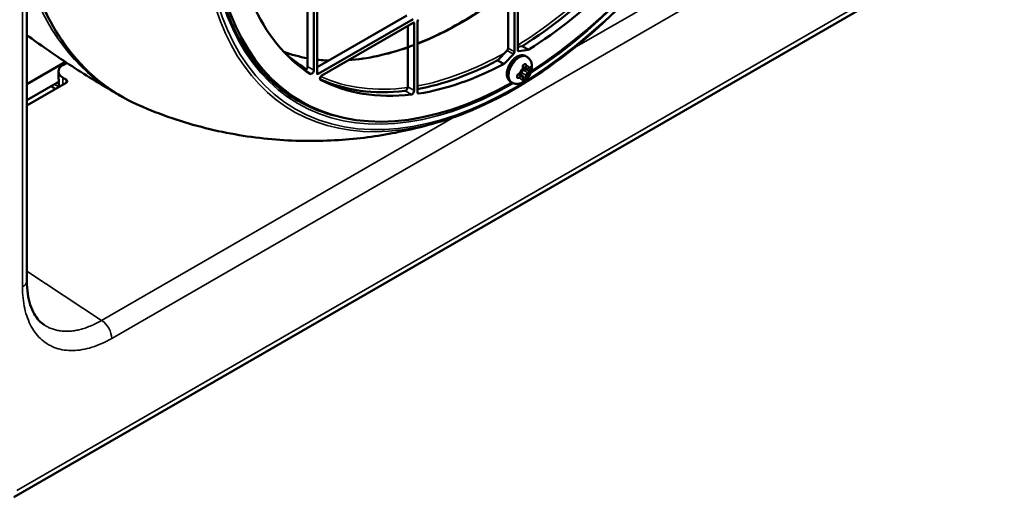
# Model space of a CAD drawing. Header units: millimetres. Extents: x 50 to 3176, y 50 to 2109.
# Tile 338 of 656: x 308 to 440, y 1563 to 1628. Entities that reach past the tile are written whole.
import ezdxf

# ---------------------------------------------------------------- set-up
doc = ezdxf.new("R2010")
doc.units = ezdxf.units.MM
doc.header["$LTSCALE"] = 10
doc.layers.add('Visible (ISO)', color=7, linetype='Continuous', lineweight=50)
doc.layers.add('Visible Narrow (ISO)', color=7, linetype='Continuous', lineweight=35)

msp = doc.modelspace()

# ---------------------------------------------------------------- linework, layer by layer
at = {"layer": 'Visible (ISO)'}
for p, q in [((307.0065, 1563.2427), (554.4938, 1706.1296)), ((308.7621, 1592.403), (308.7621, 1690.2874)), ((347.8106, 1620.3659), (347.8106, 1635.1445)), ((374.8221, 1623.5129), (374.8221, 1635.1445)), ((346.5378, 1634.573), (346.5378, 1621.2846)), ((347.3863, 1634.8996), (347.3863, 1620.7947)), ((373.5493, 1623.7578), (373.5493, 1634.573)), ((374.3978, 1634.8996), (374.3978, 1623.2679)), ((359.9021, 1628.1635), (347.8106, 1621.1824)), ((360.7507, 1627.6736), (347.952, 1620.2843)), ((361.3163, 1617.8406), (361.3163, 1627.347)), ((348.447, 1620.0801), (360.7507, 1627.1837)), ((360.0436, 1626.7754), (360.0436, 1618.5216)), ((360.8921, 1627.102), (360.8921, 1618.0317)), ((373.4147, 1623.4521), (372.1525, 1622.1509)), ((375.3703, 1624.0087), (374.8221, 1623.9408)), ((374.9567, 1623.3626), (376.2189, 1623.5188)), ((308.7621, 1618.9157), (313.9412, 1621.9058)), ((373.001, 1621.661), (374.2633, 1622.9622)), ((375.8928, 1622.6695), (376.0342, 1622.5879)), ((313.0573, 1618.5191), (313.0252, 1620.6248)), ((314.1401, 1621.7741), (313.6108, 1621.4685)), ((375.501, 1621.2197), (375.9802, 1620.943)), ((375.5085, 1620.815), (375.5085, 1621.0899)), ((375.8408, 1621.6009), (375.8408, 1621.6009)), ((376.1552, 1620.9554), (376.3934, 1621.0929)), ((376.5545, 1621.1212), (376.5545, 1620.9579)), ((313.6114, 1619.7789), (314.0448, 1619.5117)), ((374.7923, 1619.7848), (374.7922, 1619.7848)), ((374.9524, 1620.2697), (375.4317, 1619.9929)), ((375.0686, 1620.328), (375.3067, 1620.4655)), ((375.5085, 1619.5602), (375.5085, 1619.8352)), ((375.706, 1619.4882), (375.5646, 1619.4065)), ((308.7621, 1616.7617), (312.875, 1619.1363)), ((314.0452, 1619.0895), (308.7621, 1616.0393)), ((312.6196, 1618.2664), (311.9829, 1618.6212)), ((373.8928, 1619.2054), (374.0342, 1619.1238)), ((344.8614, 1617.0541), (345.71, 1616.5642))]:
    msp.add_line(p, q, dxfattribs=at)
for centre, major_axis, ratio, start_param, end_param in [((374.61, 1666.6204), (-28.9, -50.0563), 0.57735027, 2.36974861, 7.05502935), ((374.61, 1666.6204), (-28.9, -50.0563), 0.57735027, 0.83545865, 2.306134), ((373.7614, 1667.1103), (-27, -46.7654), 0.57735027, 0.82982676, 1.13580887), ((374.61, 1666.6204), (27, 46.7654), 0.57735027, 3.97141942, 4.27740152), ((374.61, 1666.6204), (-27, -46.7654), 0.57735027, 5.87477653, 6.25646494), ((360.7507, 1627.0204), (0.1, 0.1732), 0.57735027, 5.49778714, 7.06858347), ((361.4578, 1627.4286), (-0.1, -0.1732), 0.57735027, 3.92699082, 5.49778714), ((373.3372, 1623.6353), (-0.15, -0.2598), 0.57735027, 1.15971057, 2.35619449), ((374.1857, 1623.1454), (0.15, 0.2598), 0.57735027, 4.30130322, 5.49778714), ((375.0342, 1623.6353), (-0.15, -0.2598), 0.57735027, 5.49778714, 6.69427107), ((375.4479, 1624.2814), (-0.15, -0.2598), 0.57735027, 0.41108576, 0.82982676), ((376.2964, 1623.7915), (0.15, 0.2598), 0.57735027, 3.55267841, 3.97141942), ((373.7614, 1667.1103), (-27, -46.7654), 0.57735027, 0.45340719, 0.74096956), ((372.075, 1622.3341), (-0.15, -0.2598), 0.57735027, 0.74096956, 1.15971057), ((315.0259, 1620.5955), (-2.0004, 0.0624), 0.5967743, 5.51661894, 7.08735893), ((346.255, 1621.1213), (-0.2, -0.3464), 0.57735027, 0.55387202, 2.35619449), ((347.1035, 1620.6314), (-0.2, -0.3464), 0.57735027, 6.25646494, 8.6393798), ((374.61, 1666.6204), (27, 46.7654), 0.57735027, 3.57658011, 3.88256222), ((372.9235, 1621.8442), (0.15, 0.2598), 0.57735027, 3.88256222, 4.30130322), ((375.4496, 1621.2284), (0.0496, 0.0063), 0.4808777, 6.28285913, 6.28323972), ((375.7265, 1621.4359), (-0.0741, -0.1871), 0.65300782, 2.26030885, 2.91696898), ((376.4336, 1620.8644), (0.0808, 0.184), 0.48911372, 3.87306852, 5.44381718), ((376.4749, 1621.208), (0.0311, -0.0392), 0.65987041, 6.2825985, 6.28303951), ((376.4336, 1621.0277), (0.0808, 0.184), 0.48908079, 5.443876, 5.95758486), ((313.6905, 1619.308), (-0.5007, 0.0165), 0.59636766, 2.37734361, 3.9461554), ((373.7614, 1667.1103), (-28.9, -50.0563), 0.57735027, 6.13141693, 6.28318531), ((347.952, 1620.4476), (-0.1, -0.1732), 0.57735027, 5.49778714, 7.06858347), ((348.447, 1619.7944), (-0.175, -0.3031), 0.57735027, 3.92699082, 6.30757072), ((373.7614, 1667.1103), (-27, -46.7654), 0.57735027, 0.05211959, 0.40703168), ((374.61, 1666.6204), (-27, -46.7654), 0.57735027, 0.02438541, 0.40703168), ((374.878, 1619.9662), (0.1249, 0.1578), 0.65300966, 3.36621948, 4.02287952), ((374.9192, 1620.3098), (0.0194, -0.0461), 0.48087585, 6.28314096, 6.28354256), ((375.5851, 1619.558), (0.119, 0.1619), 0.48907989, 3.467201, 3.98090719), ((375.4496, 1619.4321), (0.0495, -0.0073), 0.65986175, 0.00015014, 0.00057667), ((375.7265, 1619.6396), (-0.1189, -0.1619), 0.48911301, 0.83936437, 2.41011812), ((312.8745, 1616.6862), (1.5005, 2.5987), 0.5772052, 0.70439387, 0.78532114), ((359.7607, 1618.3583), (-0.2, -0.3464), 0.57735027, 0.40703168, 2.35619449), ((360.6092, 1617.8684), (0.2, 0.3464), 0.57735027, 3.54862433, 5.49778714), ((373.7614, 1667.1103), (-28.9646, -50.1682), 0.57735027, 6.2548703, 6.37403392), ((361.5992, 1618.0039), (-0.2, -0.3464), 0.57735027, 5.49778714, 6.71817277), ((374.3274, 1666.7836), (29.7356, 51.5036), 0.57735027, 3.70068659, 3.70173336)]:
    msp.add_ellipse(centre, major_axis=major_axis, ratio=ratio, start_param=start_param, end_param=end_param, dxfattribs=at)
for points, knots in [([(402.1569, 1717.6045), (398.9532, 1719.1896), (395.2619, 1719.8939), (387.2957, 1719.458), (383.0283, 1718.3322), (374.347, 1714.3714), (369.9359, 1711.5447), (361.4055, 1704.4719), (357.2876, 1700.2272), (349.7627, 1690.7465), (346.3574, 1685.5119), (340.6067, 1674.584), (338.2624, 1668.8926), (334.8729, 1657.6329), (333.8279, 1652.0665), (333.1396, 1641.626), (333.4959, 1636.7537), (335.565, 1628.1917), (337.2782, 1624.5057), (340.9335, 1619.8781), (342.4936, 1618.429), (344.23, 1617.2721)], [5.53485353, 5.53485353, 5.53485353, 5.53485353, 5.85815759, 5.85815759, 6.17868676, 6.17868676, 6.49786521, 6.49786521, 6.81704753, 6.81704753, 7.13637264, 7.13637264, 7.45573461, 7.45573461, 7.7750076, 7.7750076, 8.09413535, 8.09413535, 8.41359751, 8.41359751, 8.60231341, 8.60231341, 8.60231341, 8.60231341]), ([(415.3175, 1701.295), (416.3284, 1696.7843), (416.6224, 1691.6899), (415.7615, 1680.8326), (414.6042, 1675.0704), (410.9597, 1663.4679), (408.4739, 1657.6298), (402.4267, 1646.4641), (398.8667, 1641.1383), (391.0291, 1631.533), (386.7526, 1627.2554), (377.9079, 1620.1807), (373.341, 1617.3855), (367.5399, 1614.9186), (366.2309, 1614.4348), (364.9346, 1614.0294)], [1.34553886, 1.34553886, 1.34553886, 1.34553886, 1.66645647, 1.66645647, 1.98786873, 1.98786873, 2.30904437, 2.30904437, 2.63008666, 2.63008666, 2.95120308, 2.95120308, 3.27255637, 3.27255637, 3.36685011, 3.36685011, 3.36685011, 3.36685011]), ([(323.8289, 1616.0671), (319.9065, 1617.7887), (316.5354, 1620.5552), (311.6362, 1627.3388), (309.9075, 1631.1076), (308.7621, 1635.3844)], [3.863305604, 3.863305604, 3.863305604, 3.863305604, 4.18044131, 4.18044131, 4.450698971, 4.450698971, 4.450698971, 4.450698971]), ([(374.3978, 1632.2045), (373.6679, 1631.6184), (372.9338, 1631.0549), (371.2991, 1629.8568), (370.397, 1629.2336), (368.5797, 1628.0541), (367.6643, 1627.4984), (365.8348, 1626.4645), (364.9207, 1625.9863), (363.108, 1625.1145), (362.2095, 1624.72), (361.3163, 1624.3656)], [2.948729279, 2.948729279, 2.948729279, 2.948729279, 3.007700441, 3.007700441, 3.07956223, 3.07956223, 3.152196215, 3.152196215, 3.224840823, 3.224840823, 3.296733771, 3.296733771, 3.296733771, 3.296733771]), ([(320.8053, 1617.6367), (319.7288, 1618.2633), (318.6609, 1618.9044), (316.5445, 1620.2142), (315.4959, 1620.8829), (313.4201, 1622.2465), (312.3929, 1622.9412), (310.4967, 1624.2613), (309.6247, 1624.8836), (308.7621, 1625.5145)], [3.9290448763, 3.9290448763, 3.9290448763, 3.9290448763, 3.9446554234, 3.9446554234, 3.9602659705, 3.9602659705, 3.9758765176, 3.9758765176, 3.9894140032, 3.9894140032, 3.9894140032, 3.9894140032]), ([(360.8921, 1624.2001), (360.6609, 1624.1115), (360.4302, 1624.0257), (357.3763, 1622.9231), (354.6183, 1622.3148), (351.9982, 1622.1304)], [3.308129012, 3.308129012, 3.308129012, 3.308129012, 3.326774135, 3.326774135, 3.555322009, 3.555322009, 3.555322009, 3.555322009]), ([(349.3801, 1622.0886), (349.2354, 1622.0944), (349.0913, 1622.1017), (348.5648, 1622.1333), (348.1857, 1622.1662), (347.8106, 1622.2089)], [3.6329001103, 3.6329001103, 3.6329001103, 3.6329001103, 3.6460242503, 3.6460242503, 3.6810197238, 3.6810197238, 3.6810197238, 3.6810197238]), ([(375.8928, 1622.6695), (375.7819, 1622.7335), (375.658, 1622.7737), (375.3944, 1622.8073), (375.2549, 1622.7964), (374.9557, 1622.7254), (374.7976, 1622.6555), (374.4805, 1622.4607), (374.323, 1622.3301), (374.0348, 1622.0288), (373.904, 1621.8579), (373.68, 1621.4937), (373.5865, 1621.3007), (373.4442, 1620.9064), (373.3955, 1620.7053), (373.3521, 1620.3088), (373.3577, 1620.1133), (373.4357, 1619.7567), (373.5045, 1619.5929), (373.6876, 1619.3544), (373.7834, 1619.2686), (373.8928, 1619.2054)], [5.49778714, 5.49778714, 5.49778714, 5.49778714, 5.73532554, 5.73532554, 5.99686149, 5.99686149, 6.31517422, 6.31517422, 6.66832067, 6.66832067, 7.02050868, 7.02050868, 7.36921056, 7.36921056, 7.71997485, 7.71997485, 8.07466155, 8.07466155, 8.40489795, 8.40489795, 8.6393798, 8.6393798, 8.6393798, 8.6393798]), ([(376.0342, 1622.5879), (376.1649, 1622.5124), (376.2817, 1622.4143), (376.4785, 1622.1882), (376.5552, 1622.0594), (376.6777, 1621.774), (376.7138, 1621.6176), (376.7522, 1621.2682), (376.7404, 1621.0786), (376.6695, 1620.6797), (376.601, 1620.4732), (376.4179, 1620.0804), (376.3026, 1619.8946), (376.0288, 1619.5544), (375.8705, 1619.3999), (375.5068, 1619.1445), (375.3025, 1619.0394), (374.8827, 1618.9417), (374.6839, 1618.9276), (374.3265, 1618.9898), (374.1731, 1619.0436), (374.0342, 1619.1238)], [0.78539816, 0.78539816, 0.78539816, 0.78539816, 0.98135734, 0.98135734, 1.19254441, 1.19254441, 1.45191349, 1.45191349, 1.79562882, 1.79562882, 2.20578548, 2.20578548, 2.61924929, 2.61924929, 3.03393226, 3.03393226, 3.43162499, 3.43162499, 3.71861134, 3.71861134, 3.92699082, 3.92699082, 3.92699082, 3.92699082]), ([(375.3067, 1620.4655), (375.3291, 1620.4785), (375.3507, 1620.4949), (375.391, 1620.5333), (375.4097, 1620.5552), (375.4432, 1620.6027), (375.458, 1620.6282), (375.4823, 1620.6809), (375.4919, 1620.7081), (375.505, 1620.7622), (375.5085, 1620.7891), (375.5085, 1620.815)], [3.14159265, 3.14159265, 3.14159265, 3.14159265, 3.45575192, 3.45575192, 3.76991118, 3.76991118, 4.08407045, 4.08407045, 4.39822972, 4.39822972, 4.71238898, 4.71238898, 4.71238898, 4.71238898]), ([(375.6109, 1621.5134), (375.5976, 1621.5061), (375.5841, 1621.4957), (375.56, 1621.4704), (375.549, 1621.4554), (375.5301, 1621.4226), (375.522, 1621.4044), (375.5089, 1621.3656), (375.5039, 1621.3446), (375.4976, 1621.3022), (375.4964, 1621.2804), (375.4974, 1621.2514), (375.4981, 1621.2428), (375.4992, 1621.2346)], [0, 0, 0, 0, 0.0062116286, 0.0062116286, 0.0121215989, 0.0121215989, 0.0180660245, 0.0180660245, 0.0244249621, 0.0244249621, 0.0311377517, 0.0311377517, 0.0340889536, 0.0340889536, 0.0340889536, 0.0340889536]), ([(375.4992, 1621.2346), (375.5004, 1621.2247), (375.5015, 1621.2149), (375.5035, 1621.1953), (375.5044, 1621.1855), (375.5059, 1621.1661), (375.5065, 1621.1565), (375.5075, 1621.1373), (375.5079, 1621.1277), (375.5084, 1621.1087), (375.5085, 1621.0993), (375.5085, 1621.0899)], [1.416038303, 1.416038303, 1.416038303, 1.416038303, 1.44706452, 1.44706452, 1.478090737, 1.478090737, 1.509116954, 1.509116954, 1.540143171, 1.540143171, 1.571159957, 1.571159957, 1.571159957, 1.571159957]), ([(375.6837, 1621.5542), (375.6789, 1621.5515), (375.6741, 1621.5487), (375.6645, 1621.5432), (375.6597, 1621.5405), (375.65, 1621.535), (375.6451, 1621.5323), (375.6354, 1621.5269), (375.6305, 1621.5241), (375.6207, 1621.5188), (375.6158, 1621.5161), (375.6109, 1621.5134)], [1.570767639, 1.570767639, 1.570767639, 1.570767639, 1.5766791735, 1.5766791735, 1.5825907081, 1.5825907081, 1.5885022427, 1.5885022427, 1.5944137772, 1.5944137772, 1.6003253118, 1.6003253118, 1.6003253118, 1.6003253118]), ([(375.7545, 1621.5963), (375.7499, 1621.5935), (375.7452, 1621.5906), (375.7358, 1621.585), (375.7312, 1621.5821), (375.7217, 1621.5765), (375.717, 1621.5737), (375.7076, 1621.5681), (375.7028, 1621.5653), (375.6933, 1621.5598), (375.6885, 1621.557), (375.6837, 1621.5542)], [1.5412164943, 1.5412164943, 1.5412164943, 1.5412164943, 1.5471483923, 1.5471483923, 1.5530802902, 1.5530802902, 1.5590121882, 1.5590121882, 1.5649440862, 1.5649440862, 1.5708759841, 1.5708759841, 1.5708759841, 1.5708759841]), ([(375.8408, 1621.6009), (375.8271, 1621.6088), (375.8123, 1621.6122), (375.7835, 1621.6099), (375.769, 1621.6052), (375.7545, 1621.5963)], [0, 0, 0, 0, 0.0088109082, 0.0088109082, 0.0161753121, 0.0161753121, 0.0161753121, 0.0161753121]), ([(375.9802, 1620.943), (375.9907, 1620.937), (376.002, 1620.9324), (376.0253, 1620.9263), (376.0374, 1620.9247), (376.0615, 1620.9245), (376.0736, 1620.9257), (376.0975, 1620.9306), (376.1093, 1620.9341), (376.1326, 1620.9433), (376.144, 1620.9489), (376.1552, 1620.9554)], [2.35619449, 2.35619449, 2.35619449, 2.35619449, 2.513274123, 2.513274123, 2.670353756, 2.670353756, 2.827433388, 2.827433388, 2.984513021, 2.984513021, 3.141592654, 3.141592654, 3.141592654, 3.141592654]), ([(376.5059, 1621.1688), (376.499, 1621.1633), (376.4921, 1621.158), (376.4778, 1621.1474), (376.4705, 1621.1422), (376.4558, 1621.1319), (376.4483, 1621.1269), (376.433, 1621.1169), (376.4252, 1621.112), (376.4095, 1621.1023), (376.4015, 1621.0976), (376.3934, 1621.0929)], [1.416033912, 1.416033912, 1.416033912, 1.416033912, 1.447061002, 1.447061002, 1.478088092, 1.478088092, 1.509115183, 1.509115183, 1.540142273, 1.540142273, 1.571169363, 1.571169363, 1.571169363, 1.571169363]), ([(376.5495, 1621.192), (376.5495, 1621.192), (376.5482, 1621.1922), (376.5427, 1621.1908), (376.5389, 1621.1895), (376.5278, 1621.1842), (376.5196, 1621.1792), (376.5091, 1621.1713), (376.5075, 1621.1701), (376.5059, 1621.1688)], [0.0041024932, 0.0041024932, 0.0041024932, 0.0041024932, 0.0082750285, 0.0082750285, 0.0118928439, 0.0118928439, 0.0169903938, 0.0169903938, 0.0178975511, 0.0178975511, 0.0178975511, 0.0178975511]), ([(374.7531, 1619.8618), (374.7527, 1619.8474), (374.7549, 1619.8346), (374.7633, 1619.8125), (374.7697, 1619.8031), (374.7822, 1619.7914), (374.7869, 1619.7878), (374.7922, 1619.7848)], [0, 0, 0, 0, 0.0062170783, 0.0062170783, 0.0127994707, 0.0127994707, 0.016207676, 0.016207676, 0.016207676, 0.016207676]), ([(374.9386, 1620.2637), (374.9221, 1620.2568), (374.9046, 1620.2474), (374.8704, 1620.2249), (374.8533, 1620.2113), (374.8213, 1620.1808), (374.8062, 1620.1634), (374.7815, 1620.1276), (374.7715, 1620.1089), (374.7583, 1620.0737), (374.7545, 1620.0567), (374.7531, 1620.0365), (374.753, 1620.032), (374.7531, 1620.0276)], [0, 0, 0, 0, 0.0064074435, 0.0064074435, 0.0129154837, 0.0129154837, 0.0196810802, 0.0196810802, 0.0262181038, 0.0262181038, 0.0322797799, 0.0322797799, 0.034077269, 0.034077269, 0.034077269, 0.034077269]), ([(374.7531, 1620.0276), (374.7533, 1620.0164), (374.7536, 1620.0052), (374.7539, 1619.9829), (374.754, 1619.9718), (374.7541, 1619.9496), (374.7541, 1619.9386), (374.754, 1619.9165), (374.7539, 1619.9055), (374.7536, 1619.8836), (374.7533, 1619.8727), (374.7531, 1619.8618)], [1.5412719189, 1.5412719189, 1.5412719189, 1.5412719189, 1.5530815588, 1.5530815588, 1.5648911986, 1.5648911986, 1.5767008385, 1.5767008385, 1.5885104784, 1.5885104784, 1.6003201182, 1.6003201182, 1.6003201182, 1.6003201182]), ([(375.0686, 1620.328), (375.0605, 1620.3233), (375.0523, 1620.3187), (375.0356, 1620.3097), (375.0271, 1620.3052), (375.01, 1620.2965), (375.0013, 1620.2922), (374.9838, 1620.2838), (374.9749, 1620.2797), (374.9569, 1620.2716), (374.9478, 1620.2676), (374.9386, 1620.2637)], [1.57042171, 1.57042171, 1.57042171, 1.57042171, 1.601442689, 1.601442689, 1.632473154, 1.632473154, 1.66350362, 1.66350362, 1.694534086, 1.694534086, 1.725564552, 1.725564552, 1.725564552, 1.725564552]), ([(375.5085, 1619.8352), (375.5085, 1619.8481), (375.5076, 1619.8609), (375.5039, 1619.8856), (375.5011, 1619.8976), (375.4933, 1619.9208), (375.4884, 1619.9318), (375.4761, 1619.9526), (375.4688, 1619.9622), (375.4518, 1619.9794), (375.4422, 1619.9869), (375.4317, 1619.9929)], [4.71238898, 4.71238898, 4.71238898, 4.71238898, 4.869468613, 4.869468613, 5.026548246, 5.026548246, 5.183627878, 5.183627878, 5.340707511, 5.340707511, 5.497787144, 5.497787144, 5.497787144, 5.497787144]), ([(375.499, 1619.4248), (375.497, 1619.4109), (375.4965, 1619.3989), (375.4978, 1619.3827), (375.4994, 1619.378), (375.5005, 1619.3757), (375.5007, 1619.3754), (375.5007, 1619.3754)], [0, 0, 0, 0, 0.006113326, 0.006113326, 0.0116823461, 0.0116823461, 0.0137766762, 0.0137766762, 0.0137766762, 0.0137766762]), ([(375.5085, 1619.5602), (375.5085, 1619.5509), (375.5084, 1619.5416), (375.5079, 1619.5231), (375.5075, 1619.5139), (375.5065, 1619.4957), (375.5059, 1619.4866), (375.5043, 1619.4687), (375.5035, 1619.4598), (375.5014, 1619.4422), (375.5003, 1619.4335), (375.499, 1619.4248)], [1.570412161, 1.570412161, 1.570412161, 1.570412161, 1.601443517, 1.601443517, 1.632474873, 1.632474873, 1.663506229, 1.663506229, 1.694537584, 1.694537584, 1.72556894, 1.72556894, 1.72556894, 1.72556894]), ([(323.8289, 1616.0671), (326.7759, 1614.7736), (329.8018, 1613.748), (335.8265, 1612.2322), (338.8241, 1611.7408), (344.6499, 1611.2209), (347.4782, 1611.191), (352.89, 1611.4913), (355.4742, 1611.8207), (360.3777, 1612.7415), (362.6977, 1613.3326), (364.8917, 1614.016)], [2.419877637, 2.419877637, 2.419877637, 2.419877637, 2.518959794, 2.518959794, 2.618041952, 2.618041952, 2.717124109, 2.717124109, 2.816206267, 2.816206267, 2.915288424, 2.915288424, 2.915288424, 2.915288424]), ([(308.7621, 1592.403), (308.7622, 1591.1784), (308.9288, 1590.0667), (309.5081, 1588.2818), (309.916, 1587.583), (310.6044, 1586.8386), (310.8399, 1586.6388), (311.0918, 1586.4724)], [0, 0, 0, 0, 0.47245479, 0.47245479, 0.93459426, 0.93459426, 1.15164308, 1.15164308, 1.15164308, 1.15164308])]:
    msp.add_open_spline(points, degree=3, knots=knots, dxfattribs=at)
for points in [[(346.5378, 1622.3944), (345.4351, 1622.5911), (344.3716, 1622.8769), (343.3525, 1623.2501)], [(343.4167, 1623.1819), (344.2881, 1622.3676), (345.2242, 1621.6493), (346.2196, 1621.0313)], [(320.8036, 1617.6376), (321.035, 1617.5029), (321.2687, 1617.3721), (321.5047, 1617.2454)]]:
    msp.add_open_spline(points, degree=3, dxfattribs=at)
at = {"layer": 'Visible Narrow (ISO)'}
for p, q in [((307.4207, 1564.1583), (554.908, 1707.0452)), ((308.1763, 1591.5865), (308.1763, 1689.471)), ((382.4076, 1623.78), (405.7167, 1637.2375)), ((407.0815, 1634.8175), (320.1898, 1584.6506)), ((360.8921, 1627.102), (360.7507, 1627.1837)), ((374.2633, 1622.9622), (373.4147, 1623.4521)), ((373.5493, 1623.7578), (374.3978, 1623.2679)), ((374.8368, 1623.4318), (374.9567, 1623.3626)), ((376.2189, 1623.5188), (375.3703, 1624.0087)), ((376.3058, 1623.5523), (375.4573, 1624.0422)), ((372.0655, 1622.0839), (372.9141, 1621.594)), ((372.1525, 1622.1509), (373.001, 1621.661)), ((346.5378, 1621.2846), (347.3863, 1620.7947)), ((375.4938, 1620.7946), (375.4938, 1621.0695)), ((375.5004, 1621.3215), (375.9181, 1621.0803)), ((375.5085, 1620.991), (376.4336, 1620.7011)), ((375.5085, 1620.8269), (376.1302, 1620.468)), ((375.6919, 1621.559), (375.8679, 1621.5176)), ((375.9092, 1621.4937), (375.8679, 1621.5176)), ((375.9181, 1621.0803), (375.9181, 1621.3553)), ((375.9888, 1621.3553), (375.9888, 1621.0803)), ((376.1302, 1620.468), (376.3684, 1620.6055)), ((376.1656, 1620.9783), (376.4037, 1621.1158)), ((376.2985, 1621.0381), (376.5545, 1620.9579)), ((376.4749, 1620.6773), (376.4336, 1620.7011)), ((376.5545, 1621.1212), (376.4756, 1621.1459)), ((376.5769, 1621.1082), (376.5545, 1621.1212)), ((376.5545, 1620.9579), (376.5769, 1620.9449)), ((313.6258, 1618.8473), (313.6114, 1619.7789)), ((314.0447, 1619.5117), (314.0632, 1619.1004)), ((347.8106, 1620.3659), (347.952, 1620.2843)), ((348.2763, 1619.4889), (348.2678, 1619.4938)), ((374.878, 1619.8029), (374.7541, 1619.9346)), ((375.2817, 1619.9781), (374.8641, 1620.2192)), ((374.878, 1619.8029), (374.9192, 1619.7791)), ((375.0436, 1619.8406), (375.2817, 1619.9781)), ((375.079, 1620.3509), (375.3171, 1620.4884)), ((375.3171, 1619.9168), (375.079, 1619.7794)), ((375.8679, 1619.7213), (375.1543, 1620.3775)), ((375.9181, 1620.1006), (375.2964, 1620.4595)), ((375.4938, 1619.5398), (375.4938, 1619.8148)), ((375.5037, 1619.4625), (375.5646, 1619.4065)), ((375.706, 1619.4882), (375.5085, 1619.6698)), ((375.5646, 1619.4065), (375.587, 1619.3936)), ((375.7284, 1619.4752), (375.706, 1619.4882)), ((375.8679, 1619.7213), (375.9092, 1619.6975)), ((375.9181, 1619.8256), (375.9181, 1620.1006)), ((375.9888, 1620.1006), (375.9888, 1619.8256)), ((376.4037, 1620.5442), (376.1656, 1620.4067)), ((312.4455, 1618.8883), (313.0567, 1618.5596)), ((359.6562, 1617.9945), (360.5048, 1617.5046)), ((360.0436, 1618.5216), (360.8921, 1618.0317)), ((361.5021, 1617.6411), (361.3335, 1617.7384)), ((318.8249, 1587.0705), (366.3154, 1614.4892)), ((318.8249, 1587.0705), (308.7621, 1593.7213))]:
    msp.add_line(p, q, dxfattribs=at)
msp.add_ellipse((374.4685, 1666.7021), major_axis=(-29.5357, -51.1574), ratio=0.57735027, dxfattribs=at)
for centre, major_axis, ratio, start_param, end_param in [((374.4685, 1666.7021), (29.1332, 50.4601), 0.57735027, 5.50252933, 10.20543394), ((374.3274, 1666.7836), (-29.7356, -51.5036), 0.57735027, 3.93228066, 6.84227924), ((374.4685, 1666.7021), (29.1332, 50.4601), 0.57735027, 3.97783702, 5.44694094), ((356.2089, 1677.2443), (-34.6558, -60.0255), 0.57735027, 5.75108054, 6.34686845), ((373.5548, 1667.2296), (26.8429, 46.4932), 0.57735027, 3.9603792, 4.29057661), ((355.5382, 1677.6315), (-34.6618, -60.0361), 0.57735027, 5.80147465, 6.28108255), ((373.7614, 1667.1103), (26.9928, 46.7529), 0.57735027, 3.96971607, 4.27937624), ((367.3058, 1670.8375), (-26.7272, -46.2928), 0.57735027, 0.62626699, 0.95133907), ((367.3058, 1670.8375), (-26.7272, -46.2928), 0.57735027, 0.09926083, 0.20369421), ((367.3058, 1670.8375), (-26.7272, -46.2928), 0.57735027, 0.36636515, 0.59206194), ((367.3058, 1670.8375), (-26.7272, -46.2928), 0.57735027, 0.24348635, 0.29006249), ((373.5548, 1667.2296), (26.8429, 46.4932), 0.57735027, 3.59873549, 3.91547489), ((373.7614, 1667.1103), (26.9928, 46.7529), 0.57735027, 3.59490813, 3.88426557), ((374.8928, 1620.9375), (1, 1.7321), 0.57735027, 0, 3.14159265), ((375.0342, 1620.8558), (-1, -1.7321), 0.57735027, 3.14159265, 6.28318531), ((373.5548, 1667.2296), (-26.8429, -46.4932), 0.57735027, 6.26466801, 6.27141497), ((375.7413, 1620.4476), (0.5, 0.866), 0.57735027, 1.14296909, 1.99862388), ((375.3171, 1620.6925), (-0.125, -0.2165), 0.57735027, 0.78539811, 2.35619457), ((375.4496, 1621.2284), (0.0496, 0.0063), 0.4808777, 5.38188148, 6.28285912), ((374.4369, 1621.5679), (-0.8306, 1.0578), 0.61809, 3.82286803, 3.95444863), ((375.4585, 1621.0899), (0.05, 0), 0.57735027, 5.49783544, 6.28288934), ((375.4585, 1620.815), (0.05, 0), 0.57735027, 5.49778844, 6.28318531), ((375.587, 1621.5573), (0.0239, -0.0439), 0.56003066, 0.00007547, 0.79983006), ((375.587, 1621.5573), (0.0239, -0.0439), 0.56005258, 0.79972965, 1.18011729), ((375.6587, 1621.5975), (0.025, -0.0433), 0.57736685, 6.28312089, 7.44579465), ((375.7284, 1621.639), (0.0261, -0.0426), 0.59418219, 6.28305956, 7.05331923), ((375.7284, 1621.639), (-0.0261, 0.0426), 0.59417312, 3.91175082, 4.29213395), ((375.9445, 1621.5142), (0.0496, 0.0063), 0.48086885, 3.8605982, 5.48033261), ((375.1711, 1621.787), (0.5282, -0.915), 0.57731152, 0.78503154, 0.94016964), ((375.9535, 1621.3757), (-0.05, 0), 0.57735027, 0.78551061, 2.35614229), ((375.9535, 1621.1008), (0.05, 0), 0.57735027, 3.92699147, 5.49778727), ((376.1302, 1621.2028), (-0.15, -0.2598), 0.57735027, 5.49778714, 6.28318531), ((374.8748, 1621.8179), (-0.8835, 1.0175), 0.66713319, 3.78303476, 3.91480176), ((375.7413, 1620.4476), (0.5, 0.866), 0.57735027, 5.85535898, 6.71101271), ((376.1656, 1621.1824), (-0.125, -0.2165), 0.57735027, 5.49778716, 7.06858351), ((376.1302, 1620.9987), (0.025, -0.0433), 0.57735027, 0, 0.7853975), ((375.6216, 1621.0369), (-1.0565, -0.0001), 0.57731537, 2.35576447, 2.51090251), ((376.3684, 1620.5646), (-0.025, 0.0433), 0.57735027, 3.92704907, 5.49767458), ((376.3684, 1621.1362), (0.025, -0.0433), 0.57735027, 0, 0.78536527), ((375.6281, 1621.5421), (1.0976, 0.0391), 0.57210437, 5.4765, 5.63283977), ((375.1972, 1621.1296), (-1.5184, 0.198), 0.49790468, 2.55115721, 2.6831215), ((376.4749, 1620.6364), (0.0311, -0.0392), 0.65986007, 0.64542014, 2.26508628), ((376.4749, 1621.208), (0.0311, -0.0392), 0.65987041, 6.2830395, 7.02672261), ((376.6123, 1621.1286), (-0.05, -0.0013), 0.5599943, 0.77101915, 2.34190158), ((374.1825, 1622.409), (1.6939, -2.9338), 0.57735224, 0.75587249, 0.81491951), ((376.6123, 1620.9653), (-0.05, 0.0013), 0.5942007, 0.80061095, 2.37142289), ((376.6123, 1621.1286), (-0.05, -0.0013), 0.56005574, 2.34186551, 2.72225468), ((376.6123, 1620.9653), (0.05, -0.0013), 0.5941421, 5.51299521, 5.89338338), ((374.5527, 1622.4992), (-1.4255, 2.9728), 0.52168334, 3.96906844, 3.99982805), ((374.5527, 1622.4992), (-1.4255, 2.9728), 0.52168334, 3.93830884, 3.96906844), ((373.7614, 1667.1103), (-26.9928, -46.7529), 0.57735027, 0.05178098, 0.4090064), ((373.5548, 1667.2296), (-26.8429, -46.4932), 0.57735027, 0.05722026, 0.42138649), ((374.7031, 1620.0264), (-0.05, -0.0013), 0.56005525, 1.96147004, 2.34185821), ((372.1878, 1621.1338), (1.8818, -2.7071), 0.62810283, 0.704031, 0.76555021), ((374.7031, 1619.8631), (0.05, -0.0013), 0.59414187, 5.13259848, 5.51298766), ((374.7031, 1620.0264), (0.05, 0.0013), 0.5600325, 5.4834016, 6.28313606), ((374.7031, 1619.8631), (0.05, -0.0013), 0.59416239, 5.51298909, 6.28328388), ((374.2961, 1620.2718), (-1.0567, -0.0001), 0.57731271, 2.20143467, 2.35655026), ((374.9192, 1619.7383), (0.0194, -0.0461), 0.48087476, 0.80276754, 2.4227033), ((374.9192, 1620.3098), (0.0194, -0.0461), 0.48087585, 0.00035725, 0.90105315), ((374.1242, 1621.0133), (1.326, -0.186), 0.61838733, 5.46698588, 5.59894922), ((374.3018, 1620.2495), (-1.0983, 0.0084), 0.60093382, 2.2051802, 2.36151778), ((375.0436, 1619.7998), (0.025, -0.0433), 0.57735027, 0.78544021, 2.35596495), ((375.0436, 1620.3713), (0.025, -0.0433), 0.57735027, 0.00029768, 0.78533995), ((375.7413, 1620.4476), (-0.5, -0.866), 0.57735027, 5.85535833, 6.71101233), ((375.2817, 1619.7331), (0.15, 0.2598), 0.57735027, 0, 0.78539816), ((375.2817, 1619.9373), (-0.025, 0.0433), 0.57735027, 3.92699148, 5.49779513), ((375.2817, 1620.5088), (0.025, -0.0433), 0.57735027, 0, 0.78539762), ((375.3171, 1619.7127), (0.125, 0.2165), 0.57735027, 5.49778716, 7.06858351), ((374.4402, 1620.3287), (0.8468, -1.2715), 0.4932529, 0.49122562, 0.62299417), ((375.4496, 1619.4321), (0.0495, -0.0073), 0.65986175, 5.53957031, 6.28333547), ((375.4585, 1619.8352), (0.05, 0), 0.57735027, 5.49778702, 6.28318531), ((375.4585, 1619.5602), (0.05, 0), 0.57735027, 5.49783586, 6.28318531), ((373.2741, 1620.8103), (-3.3721, 0), 0.57734683, 2.32661185, 2.35627157), ((375.587, 1619.3528), (-0.0239, 0.0439), 0.55999487, 3.94136324, 5.5121493), ((375.587, 1619.3528), (0.0239, -0.0439), 0.56002213, 0.41937978, 0.79976291), ((373.2661, 1620.8153), (-3.3838, 0), 0.57734826, 2.35616359, 2.3857212), ((375.6587, 1619.393), (-0.025, 0.0433), 0.57733343, 3.5497912, 5.49781131), ((375.7284, 1619.4344), (-0.0261, 0.0426), 0.59420104, 3.91171472, 5.48257299), ((375.7284, 1619.4344), (0.0261, -0.0426), 0.59414472, 0.3898071, 0.77019473), ((375.171, 1620.2567), (0.5283, -0.9151), 0.57731597, 0.63070051, 0.78581619), ((375.9445, 1619.7179), (0.0495, -0.0073), 0.65988219, 4.0179944, 5.63800579), ((376.1302, 1620.223), (0.15, 0.2598), 0.57735027, 0.78539816, 2.35619449), ((375.9535, 1620.121), (-0.05, 0), 0.57735027, 0.78539017, 2.35619449), ((375.9535, 1619.846), (0.05, 0), 0.57735027, 3.9272203, 5.49776019), ((375.1927, 1620.2615), (0.5833, -0.9305), 0.58229885, 0.60880283, 0.76514185), ((375.7413, 1620.4476), (-0.5, -0.866), 0.57735027, 1.14297015, 1.99862388), ((376.1656, 1620.2026), (0.125, 0.2165), 0.57735027, 0.78539811, 2.35619449), ((376.1302, 1620.4272), (0.025, -0.0433), 0.57735027, 0.7853987, 2.35619384), ((374.2675, 1666.8182), (-28.9834, -50.2007), 0.57735027, 6.24611892, 6.53486819), ((306.7621, 1592.403), (2, 0), 0.57735027, 5.4978062, 6.28318531), ((318.7756, 1585.467), (1, -1.7321), 0.57735027, 0.78541718, 2.32128735)]:
    msp.add_ellipse(centre, major_axis=major_axis, ratio=ratio, start_param=start_param, end_param=end_param, dxfattribs=at)
for points, knots in [([(375.4827, 1621.2136), (375.4808, 1621.2293), (375.4796, 1621.2452), (375.4793, 1621.2645), (375.4793, 1621.2679), (375.4795, 1621.2842), (375.4803, 1621.2972), (375.4824, 1621.3166), (375.4833, 1621.3229), (375.4862, 1621.3411), (375.4886, 1621.3531), (375.4934, 1621.3731), (375.4957, 1621.3812), (375.5029, 1621.4047), (375.5087, 1621.4196), (375.5167, 1621.4371), (375.5183, 1621.4404), (375.5269, 1621.4577), (375.5345, 1621.4707), (375.5447, 1621.4852), (375.5465, 1621.4877), (375.5555, 1621.4997), (375.5632, 1621.5087), (375.575, 1621.5206), (375.5788, 1621.5242), (375.5926, 1621.5364), (375.6026, 1621.5437), (375.6148, 1621.5508), (375.6168, 1621.5519), (375.6188, 1621.553)], [0.000000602, 0.000000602, 0.000000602, 0.000000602, 0.117776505, 0.117776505, 0.142857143, 0.142857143, 0.239315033, 0.239315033, 0.285714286, 0.285714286, 0.370721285, 0.370721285, 0.428571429, 0.428571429, 0.543676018, 0.543676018, 0.571428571, 0.571428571, 0.69002258, 0.69002258, 0.714285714, 0.714285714, 0.811343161, 0.811343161, 0.857142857, 0.857142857, 0.976474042, 0.976474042, 1, 1, 1, 1]), ([(375.6916, 1621.5936), (375.6835, 1621.5889), (375.6674, 1621.5797), (375.6432, 1621.5662), (375.6269, 1621.5573), (375.6188, 1621.553)], [0, 0, 0, 0, 0.333333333, 0.666666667, 0.999976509, 0.999976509, 0.999976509, 0.999976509]), ([(375.7622, 1621.6357), (375.7545, 1621.631), (375.7391, 1621.6216), (375.7156, 1621.6075), (375.6996, 1621.5982), (375.6916, 1621.5936)], [0.000022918, 0.000022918, 0.000022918, 0.000022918, 0.333333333, 0.666666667, 0.999988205, 0.999988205, 0.999988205, 0.999988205]), ([(375.7622, 1621.6357), (375.7721, 1621.642), (375.7824, 1621.647), (375.7954, 1621.6513), (375.7976, 1621.652), (375.8086, 1621.6551), (375.8177, 1621.6568), (375.8313, 1621.6578), (375.8358, 1621.6579), (375.8509, 1621.6575), (375.8611, 1621.6558), (375.8737, 1621.652), (375.8762, 1621.6512), (375.8892, 1621.6464), (375.8995, 1621.6411), (375.9111, 1621.6329), (375.9128, 1621.6316), (375.9219, 1621.6245), (375.9289, 1621.6179), (375.939, 1621.6064), (375.9425, 1621.602), (375.9523, 1621.5883), (375.9581, 1621.5784), (375.965, 1621.5634), (375.9667, 1621.5592), (375.9734, 1621.5412), (375.9773, 1621.5261), (375.9804, 1621.507), (375.9808, 1621.5042), (375.9812, 1621.5013)], [0, 0, 0, 0, 0.118776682, 0.118776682, 0.142857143, 0.142857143, 0.237495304, 0.237495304, 0.285714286, 0.285714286, 0.39935092, 0.39935092, 0.428571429, 0.428571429, 0.549229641, 0.549229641, 0.571428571, 0.571428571, 0.662927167, 0.662927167, 0.714285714, 0.714285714, 0.818002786, 0.818002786, 0.857142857, 0.857142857, 0.979040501, 0.979040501, 0.999999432, 0.999999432, 0.999999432, 0.999999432]), ([(375.8408, 1621.6009), (375.8412, 1621.6007), (375.8415, 1621.6004), (375.8503, 1621.5952), (375.8583, 1621.5891), (375.8731, 1621.5746), (375.8799, 1621.5662), (375.8864, 1621.5561), (375.8869, 1621.5552), (375.8937, 1621.5441), (375.8989, 1621.5327), (375.9056, 1621.512), (375.9077, 1621.503), (375.9092, 1621.4937)], [0.49452865, 0.49452865, 0.49452865, 0.49452865, 0.5, 0.5, 0.622561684, 0.622561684, 0.75, 0.75, 0.761309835, 0.761309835, 0.90046577, 0.90046577, 1, 1, 1, 1]), ([(376.5769, 1620.9449), (376.5766, 1620.9356), (376.5759, 1620.9256), (376.5736, 1620.9049), (376.572, 1620.8941), (376.5695, 1620.8799), (376.5689, 1620.8767), (376.5657, 1620.8608), (376.5627, 1620.8478), (376.5557, 1620.8221), (376.5517, 1620.8092), (376.542, 1620.7819), (376.5361, 1620.7675), (376.5252, 1620.7448), (376.5205, 1620.736), (376.5088, 1620.7164), (376.5016, 1620.706), (376.4879, 1620.6895), (376.4815, 1620.6829), (376.4749, 1620.6773)], [0.000000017, 0.000000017, 0.000000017, 0.000000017, 0.109320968, 0.109320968, 0.2187442, 0.2187442, 0.25, 0.25, 0.375, 0.375, 0.5, 0.5, 0.648889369, 0.648889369, 0.75, 0.75, 0.888268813, 0.888268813, 1, 1, 1, 1]), ([(376.5152, 1621.193), (376.5262, 1621.2017), (376.5365, 1621.209), (376.5477, 1621.2157), (376.5493, 1621.2166), (376.5592, 1621.2221), (376.567, 1621.2255), (376.5769, 1621.2285), (376.5793, 1621.2291), (376.5877, 1621.2308), (376.5936, 1621.2313), (376.6024, 1621.2307), (376.6056, 1621.2302), (376.6152, 1621.2276), (376.6211, 1621.2243), (376.6275, 1621.2188), (376.6287, 1621.2177), (376.6348, 1621.2115), (376.6391, 1621.2051), (376.6435, 1621.1959), (376.6443, 1621.1943), (376.6478, 1621.186), (376.6502, 1621.1783), (376.653, 1621.1664), (376.6538, 1621.1625), (376.6565, 1621.1476), (376.6576, 1621.1361), (376.6581, 1621.1221), (376.6582, 1621.1203), (376.6582, 1621.1184)], [0, 0, 0, 0, 0.12283444, 0.12283444, 0.14285714, 0.14285714, 0.25098535, 0.25098535, 0.28571429, 0.28571429, 0.37518738, 0.37518738, 0.42857143, 0.42857143, 0.54439316, 0.54439316, 0.57142857, 0.57142857, 0.69027473, 0.69027473, 0.71428571, 0.71428571, 0.81215988, 0.81215988, 0.85714286, 0.85714286, 0.98131443, 0.98131443, 1, 1, 1, 1]), ([(376.6582, 1620.9528), (376.658, 1620.9408), (376.657, 1620.928), (376.6553, 1620.9142), (376.655, 1620.9117), (376.6547, 1620.9092), (376.6543, 1620.9067), (376.6528, 1620.8956), (376.6508, 1620.8839), (376.6484, 1620.8721), (376.6472, 1620.8661), (376.6459, 1620.86), (376.6445, 1620.854), (376.6412, 1620.84), (376.6374, 1620.8262), (376.6331, 1620.8124), (376.6319, 1620.8086), (376.6307, 1620.8048), (376.6295, 1620.801), (376.6244, 1620.7858), (376.6187, 1620.7705), (376.6121, 1620.7553), (376.6111, 1620.7528), (376.61, 1620.7503), (376.6089, 1620.7479), (376.6036, 1620.7361), (376.5978, 1620.7244), (376.5917, 1620.7132), (376.5887, 1620.7076), (376.5856, 1620.7022), (376.5825, 1620.6969), (376.5748, 1620.6841), (376.5667, 1620.6722), (376.5582, 1620.6612), (376.556, 1620.6584), (376.5537, 1620.6556), (376.5515, 1620.653), (376.5414, 1620.641), (376.5307, 1620.6302), (376.5191, 1620.6206), (376.5178, 1620.6195), (376.5165, 1620.6185), (376.5152, 1620.6174)], [0, 0, 0, 0, 0.12130094, 0.12130094, 0.12130094, 0.14285714, 0.14285714, 0.14285714, 0.23767594, 0.23767594, 0.23767594, 0.28571429, 0.28571429, 0.28571429, 0.3980318, 0.3980318, 0.3980318, 0.42857143, 0.42857143, 0.42857143, 0.55120431, 0.55120431, 0.55120431, 0.57142857, 0.57142857, 0.57142857, 0.66707894, 0.66707894, 0.66707894, 0.71428571, 0.71428571, 0.71428571, 0.82813472, 0.82813472, 0.82813472, 0.85714286, 0.85714286, 0.85714286, 0.98585946, 0.98585946, 0.98585946, 1, 1, 1, 1]), ([(376.5489, 1621.192), (376.5492, 1621.1918), (376.5496, 1621.1916), (376.5545, 1621.1882), (376.5585, 1621.1837), (376.5643, 1621.1739), (376.5664, 1621.1692), (376.569, 1621.1617), (376.5697, 1621.1595), (376.5726, 1621.1491), (376.5743, 1621.14), (376.5762, 1621.1231), (376.5767, 1621.1158), (376.5769, 1621.1082)], [0.514855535, 0.514855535, 0.514855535, 0.514855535, 0.525480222, 0.525480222, 0.658408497, 0.658408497, 0.75, 0.75, 0.787533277, 0.787533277, 0.914276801, 0.914276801, 0.999999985, 0.999999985, 0.999999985, 0.999999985]), ([(374.7228, 1620.001), (374.7223, 1620.0132), (374.7232, 1620.0258), (374.7255, 1620.0389), (374.726, 1620.0416), (374.7265, 1620.0442), (374.7271, 1620.0469), (374.7293, 1620.0574), (374.7324, 1620.0682), (374.7363, 1620.0789), (374.7383, 1620.0847), (374.7406, 1620.0904), (374.7431, 1620.096), (374.7486, 1620.1086), (374.755, 1620.1207), (374.7624, 1620.1326), (374.7645, 1620.136), (374.7667, 1620.1394), (374.7689, 1620.1428), (374.7778, 1620.1559), (374.7878, 1620.169), (374.799, 1620.1816), (374.8008, 1620.1836), (374.8025, 1620.1855), (374.8043, 1620.1874), (374.8131, 1620.1969), (374.8226, 1620.2062), (374.8325, 1620.2151), (374.8376, 1620.2196), (374.8428, 1620.2241), (374.848, 1620.2283), (374.8605, 1620.2385), (374.8733, 1620.2477), (374.8865, 1620.2562), (374.8898, 1620.2582), (374.8931, 1620.2603), (374.8964, 1620.2622), (374.912, 1620.2715), (374.9282, 1620.2797), (374.9448, 1620.2869), (374.9461, 1620.2874), (374.9474, 1620.288), (374.9486, 1620.2885)], [0, 0, 0, 0, 0.11912497, 0.11912497, 0.11912497, 0.14285714, 0.14285714, 0.14285714, 0.23600636, 0.23600636, 0.23600636, 0.28571429, 0.28571429, 0.28571429, 0.39685497, 0.39685497, 0.39685497, 0.42857143, 0.42857143, 0.42857143, 0.55247229, 0.55247229, 0.55247229, 0.57142857, 0.57142857, 0.57142857, 0.66567994, 0.66567994, 0.66567994, 0.71428571, 0.71428571, 0.71428571, 0.82888385, 0.82888385, 0.82888385, 0.85714286, 0.85714286, 0.85714286, 0.98973704, 0.98973704, 0.98973704, 1, 1, 1, 1]), ([(374.9486, 1619.713), (374.9333, 1619.7065), (374.9182, 1619.7018), (374.9014, 1619.6983), (374.8994, 1619.6979), (374.885, 1619.6954), (374.8729, 1619.6945), (374.8571, 1619.6948), (374.8532, 1619.6951), (374.8397, 1619.6963), (374.8301, 1619.698), (374.8154, 1619.7019), (374.8099, 1619.7037), (374.7936, 1619.7102), (374.7835, 1619.7159), (374.7724, 1619.724), (374.7703, 1619.7257), (374.7598, 1619.7345), (374.7524, 1619.7425), (374.7448, 1619.7534), (374.7435, 1619.7555), (374.7375, 1619.7653), (374.7336, 1619.7739), (374.7291, 1619.7868), (374.7278, 1619.7909), (374.724, 1619.8064), (374.7226, 1619.8178), (374.7226, 1619.8314), (374.7227, 1619.8334), (374.7228, 1619.8354)], [0, 0, 0, 0, 0.12534651, 0.12534651, 0.14285714, 0.14285714, 0.24996866, 0.24996866, 0.28571429, 0.28571429, 0.37400973, 0.37400973, 0.42857143, 0.42857143, 0.54382746, 0.54382746, 0.57142857, 0.57142857, 0.68854376, 0.68854376, 0.71428571, 0.71428571, 0.8116697, 0.8116697, 0.85714286, 0.85714286, 0.97918013, 0.97918013, 1, 1, 1, 1]), ([(374.9192, 1619.7791), (374.9096, 1619.7754), (374.8997, 1619.7725), (374.8775, 1619.7682), (374.865, 1619.7672), (374.8409, 1619.7683), (374.8292, 1619.7702), (374.8095, 1619.7762), (374.8011, 1619.7798), (374.793, 1619.7843), (374.7926, 1619.7846), (374.7923, 1619.7848)], [0, 0, 0, 0, 0.109991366, 0.109991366, 0.25, 0.25, 0.388826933, 0.388826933, 0.5, 0.5, 0.505480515, 0.505480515, 0.505480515, 0.505480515]), ([(375.6188, 1619.3181), (375.6083, 1619.3123), (375.5982, 1619.3074), (375.5859, 1619.3026), (375.5837, 1619.3017), (375.5736, 1619.2981), (375.5658, 1619.2958), (375.5545, 1619.2934), (375.5507, 1619.2928), (375.5388, 1619.2913), (375.5314, 1619.2914), (375.5229, 1619.2928), (375.5212, 1619.2932), (375.5125, 1619.2955), (375.5063, 1619.2984), (375.5001, 1619.3036), (375.4992, 1619.3044), (375.4946, 1619.3088), (375.4914, 1619.3132), (375.4872, 1619.3212), (375.4858, 1619.3244), (375.4823, 1619.3345), (375.4807, 1619.342), (375.4796, 1619.3536), (375.4794, 1619.357), (375.4791, 1619.3716), (375.48, 1619.3843), (375.4821, 1619.4005), (375.4824, 1619.4025), (375.4827, 1619.4046)], [0, 0, 0, 0, 0.116959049, 0.116959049, 0.142857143, 0.142857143, 0.236144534, 0.236144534, 0.285714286, 0.285714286, 0.39849325, 0.39849325, 0.428571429, 0.428571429, 0.550862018, 0.550862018, 0.571428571, 0.571428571, 0.661538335, 0.661538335, 0.714285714, 0.714285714, 0.817829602, 0.817829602, 0.857142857, 0.857142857, 0.982130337, 0.982130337, 0.999999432, 0.999999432, 0.999999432, 0.999999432]), ([(375.587, 1619.3936), (375.5794, 1619.3895), (375.572, 1619.386), (375.5558, 1619.3791), (375.5471, 1619.3762), (375.5376, 1619.3739), (375.536, 1619.3736), (375.5282, 1619.3721), (375.5226, 1619.3716), (375.5108, 1619.372), (375.5051, 1619.3735), (375.5004, 1619.376)], [0.000000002, 0.000000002, 0.000000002, 0.000000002, 0.097076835, 0.097076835, 0.22371265, 0.22371265, 0.25, 0.25, 0.35294525, 0.35294525, 0.485160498, 0.485160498, 0.485160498, 0.485160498]), ([(375.6188, 1619.3181), (375.6269, 1619.3225), (375.6432, 1619.3315), (375.6674, 1619.3451), (375.6835, 1619.3543), (375.6916, 1619.359)], [0.00002294, 0.00002294, 0.00002294, 0.00002294, 0.333333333, 0.666666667, 0.999979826, 0.999979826, 0.999979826, 0.999979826]), ([(375.6916, 1619.359), (375.6996, 1619.3636), (375.7156, 1619.3729), (375.7391, 1619.3869), (375.7545, 1619.3962), (375.7622, 1619.4009)], [0, 0, 0, 0, 0.333333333, 0.666666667, 0.999976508, 0.999976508, 0.999976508, 0.999976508]), ([(375.9092, 1619.6975), (375.9076, 1619.6889), (375.9051, 1619.68), (375.8976, 1619.6598), (375.8923, 1619.6484), (375.8793, 1619.6253), (375.8717, 1619.6136), (375.8566, 1619.5929), (375.8495, 1619.5838), (375.8401, 1619.5728), (375.8382, 1619.5707), (375.827, 1619.558), (375.8171, 1619.5477), (375.8, 1619.5311), (375.793, 1619.5246), (375.7829, 1619.5158), (375.7799, 1619.5133), (375.767, 1619.5025), (375.7571, 1619.4948), (375.741, 1619.4834), (375.7346, 1619.4791), (375.7284, 1619.4752)], [0, 0, 0, 0, 0.112104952, 0.112104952, 0.25, 0.25, 0.390197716, 0.390197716, 0.5, 0.5, 0.526592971, 0.526592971, 0.659271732, 0.659271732, 0.75, 0.75, 0.788234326, 0.788234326, 0.914740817, 0.914740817, 0.999999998, 0.999999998, 0.999999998, 0.999999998]), ([(375.9812, 1619.6924), (375.9792, 1619.6792), (375.976, 1619.666), (375.9708, 1619.6499), (375.9698, 1619.6468), (375.9648, 1619.6329), (375.9601, 1619.622), (375.9522, 1619.6059), (375.9495, 1619.6008), (375.9412, 1619.5858), (375.9351, 1619.5757), (375.9242, 1619.5591), (375.9197, 1619.5526), (375.9057, 1619.5332), (375.8957, 1619.5206), (375.883, 1619.5059), (375.8805, 1619.5031), (375.8673, 1619.4883), (375.8564, 1619.477), (375.8431, 1619.4642), (375.841, 1619.4622), (375.8297, 1619.4517), (375.8204, 1619.4436), (375.807, 1619.4327), (375.8028, 1619.4293), (375.7877, 1619.4176), (375.7773, 1619.4103), (375.7657, 1619.403), (375.7639, 1619.4019), (375.7622, 1619.4009)], [0.000000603, 0.000000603, 0.000000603, 0.000000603, 0.116116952, 0.116116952, 0.142857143, 0.142857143, 0.240482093, 0.240482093, 0.285714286, 0.285714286, 0.371867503, 0.371867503, 0.428571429, 0.428571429, 0.543859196, 0.543859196, 0.571428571, 0.571428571, 0.691554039, 0.691554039, 0.714285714, 0.714285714, 0.811365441, 0.811365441, 0.857142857, 0.857142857, 0.978299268, 0.978299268, 1, 1, 1, 1]), ([(320.1898, 1584.6506), (319.2787, 1584.1246), (317.5066, 1583.3331), (314.9354, 1582.8819), (312.6369, 1583.2227), (310.7146, 1584.3329), (309.2709, 1586.1535), (308.3768, 1588.6054), (308.1764, 1590.5351), (308.1763, 1591.5865)], [0.000006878, 0.000006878, 0.000006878, 0.000006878, 0.142857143, 0.285714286, 0.428571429, 0.571428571, 0.714285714, 0.857142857, 0.999993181, 0.999993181, 0.999993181, 0.999993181]), ([(318.8249, 1587.0705), (318.5963, 1586.9372), (318.3675, 1586.8125), (317.9107, 1586.5809), (317.6828, 1586.474), (317.2266, 1586.2775), (316.9985, 1586.1882), (316.5471, 1586.0292), (316.3238, 1585.9593), (315.878, 1585.8378), (315.6555, 1585.7864), (315.2153, 1585.7033), (314.9976, 1585.6716), (314.5641, 1585.6276), (314.3483, 1585.6158), (313.9237, 1585.6127), (313.7149, 1585.6215), (313.3052, 1585.6598), (313.1043, 1585.6892), (312.7114, 1585.7686), (312.5194, 1585.8185), (312.1451, 1585.9387), (311.9628, 1586.0089), (311.6363, 1586.1568), (311.4906, 1586.2316), (311.2617, 1586.3637), (311.176, 1586.4167), (311.0918, 1586.4724)], [0.000000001, 0.000000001, 0.000000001, 0.000000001, 0.041435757, 0.041435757, 0.08285566, 0.08285566, 0.124641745, 0.124641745, 0.166043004, 0.166043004, 0.208021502, 0.208021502, 0.25, 0.25, 0.292776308, 0.292776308, 0.335551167, 0.335551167, 0.378329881, 0.378329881, 0.421107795, 0.421107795, 0.463891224, 0.463891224, 0.5, 0.5, 0.522235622, 0.522235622, 0.522235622, 0.522235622])]:
    msp.add_open_spline(points, degree=3, knots=knots, dxfattribs=at)

doc.saveas('drawing.dxf')
